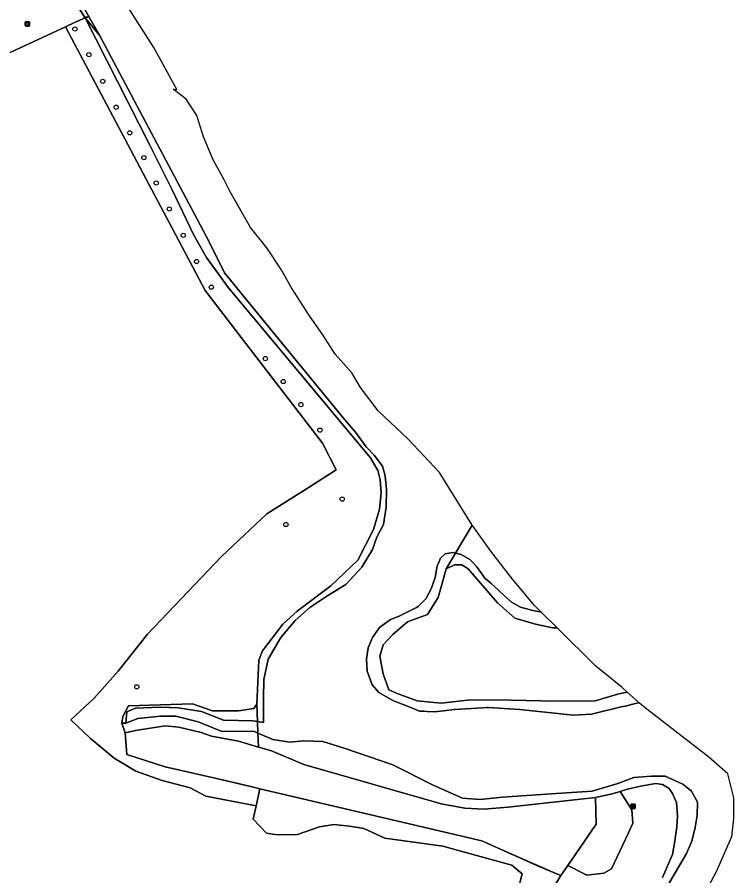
# Model space of a CAD drawing. Extents: x 162510 to 163918, y 388494 to 389774.
# Drawn here: x 163751.9 to 163917.9, y 389374.7 to 389573.6 of the extents above; entities that cross this region are included whole.
import ezdxf

# ---------------------------------------------------------------- set-up
doc = ezdxf.new("R2010")
doc.units = 0
for name, color, linetype in [('IMGEO_Afsluitpaal', 7, 'Continuous'), ('IMGEO_Afvalbak', 7, 'Continuous'), ('IMGEO_Bank', 7, 'Continuous'), ('IMGEO_Boom', 7, 'Continuous'), ('IMGEO_Grasland_agrarisch', 7, 'Continuous'), ('IMGEO_Grasland_overig', 7, 'Continuous'), ('IMGEO_Groenvoorziening', 7, 'Continuous'), ('IMGEO_Hek', 7, 'Continuous'), ('IMGEO_Loofbos', 7, 'Continuous'), ('IMGEO_Oever', 7, 'Continuous'), ('IMGEO_Rivier', 7, 'Continuous'), ('IMGEO_Waterloop', 7, 'Continuous')]:
    doc.layers.add(name, color=color, linetype=linetype)

msp = doc.modelspace()

# ---------------------------------------------------------------- linework, layer by layer
at = {"layer": 'IMGEO_Afsluitpaal'}
for p, q in [((163768.24, 389573.6), (163767.46, 389573.6)), ((163767.46, 389573.6), (163768.24, 389573.6))]:
    msp.add_line(p, q, dxfattribs=at)
for centre, start, end in [((163767.46, 389573.7), 180, 270), ((163767.46, 389573.7), 180, 270), ((163768.24, 389573.7), 270, 0), ((163768.24, 389573.7), 270, 0)]:
    msp.add_arc(centre, 0.1, start, end, dxfattribs=at)
at = {"layer": 'IMGEO_Afvalbak'}
for p, q in [((163753.81, 389571.64), (163753.81, 389572.44)), ((163753.81, 389572.44), (163753.81, 389571.64)), ((163753.91, 389572.54), (163754.7, 389572.54)), ((163754.7, 389572.54), (163753.91, 389572.54)), ((163754.8, 389572.44), (163754.8, 389571.64)), ((163754.8, 389571.64), (163754.8, 389572.44)), ((163754.7, 389571.54), (163753.91, 389571.54)), ((163753.91, 389571.54), (163754.7, 389571.54))]:
    msp.add_line(p, q, dxfattribs=at)
msp.add_lwpolyline([(163753.96, 389572.25), (163754.66, 389572.25), (163754.51, 389571.78), (163754.1, 389571.78), (163753.96, 389572.25)], dxfattribs=at)
for centre, start, end in [((163753.91, 389572.44), 90, 180), ((163753.91, 389572.44), 90, 180), ((163754.7, 389572.44), 0, 90), ((163754.7, 389572.44), 360, 90), ((163753.91, 389571.64), 180, 270), ((163753.91, 389571.64), 180, 270), ((163754.7, 389571.64), 270, 0), ((163754.7, 389571.64), 270, 0)]:
    msp.add_arc(centre, 0.1, start, end, dxfattribs=at)
at = {"layer": 'IMGEO_Bank'}
for p, q in [((163894.05, 389390.36), (163894.05, 389391.21)), ((163894.05, 389391.21), (163894.05, 389390.36)), ((163894.12, 389391.29), (163894.97, 389391.29)), ((163894.97, 389391.29), (163894.12, 389391.29)), ((163894.98, 389390.29), (163894.13, 389390.29)), ((163894.13, 389390.29), (163894.98, 389390.29)), ((163894.75, 389390.69), (163894.35, 389390.69)), ((163894.36, 389390.8), (163894.36, 389390.9)), ((163894.4, 389390.9), (163894.4, 389390.8)), ((163894.69, 389390.91), (163894.41, 389390.91)), ((163894.41, 389390.79), (163894.69, 389390.79)), ((163894.7, 389390.8), (163894.7, 389390.9)), ((163894.74, 389390.9), (163894.74, 389390.8)), ((163895.05, 389391.22), (163895.05, 389390.37)), ((163895.05, 389390.37), (163895.05, 389391.22))]:
    msp.add_line(p, q, dxfattribs=at)
for points in [[(163894.3, 389390.69), (163894.15, 389390.69), (163894.27, 389390.79), (163894.35, 389390.79)], [(163894.35, 389390.91), (163894.27, 389390.91), (163894.27, 389391.07), (163894.83, 389391.07), (163894.83, 389390.91), (163894.75, 389390.91)], [(163894.35, 389390.68), (163894.35, 389390.47), (163894.3, 389390.47), (163894.3, 389390.68)], [(163894.75, 389390.79), (163894.83, 389390.79), (163894.94, 389390.69), (163894.8, 389390.69)], [(163894.8, 389390.68), (163894.8, 389390.47), (163894.75, 389390.47), (163894.75, 389390.68)]]:
    msp.add_lwpolyline(points, dxfattribs=at)
for centre, radius, start, end in [((163894.13, 389391.21), 0.0779, 92.4484, 184.2845), ((163894.13, 389391.21), 0.0779, 92.4484, 184.2845), ((163894.13, 389390.37), 0.0779, 182.4484, 274.2845), ((163894.13, 389390.37), 0.0779, 182.4484, 274.2845), ((163894.3, 389390.68), 0.00671, 2.8957, 87.1043), ((163894.35, 389390.9), 0.00671, 2.8957, 87.1043), ((163894.35, 389390.8), 0.00671, 272.8957, 357.1043), ((163894.35, 389390.68), 0.00671, 92.8957, 177.1043), ((163894.41, 389390.9), 0.00671, 92.8957, 177.1043), ((163894.41, 389390.8), 0.00671, 182.8957, 267.1043), ((163894.69, 389390.9), 0.00671, 2.8957, 87.1043), ((163894.69, 389390.8), 0.00671, 272.8957, 357.1043), ((163894.75, 389390.9), 0.00671, 92.8957, 177.1043), ((163894.75, 389390.8), 0.00671, 182.8957, 267.1043), ((163894.75, 389390.68), 0.00671, 2.8957, 87.1043), ((163894.8, 389390.68), 0.00671, 92.8957, 177.1043), ((163894.97, 389391.21), 0.0779, 2.4484, 94.2845), ((163894.97, 389391.21), 0.0779, 2.4484, 94.2845), ((163894.97, 389390.37), 0.0779, 272.4484, 4.2845), ((163894.97, 389390.37), 0.0779, 272.4484, 4.2845)]:
    msp.add_arc(centre, radius, start, end, dxfattribs=at)
at = {"layer": 'IMGEO_Boom'}
for centre in [(163765.3, 389570.86), (163768.54, 389564.92), (163771.74, 389558.73), (163774.85, 389552.74), (163777.99, 389546.81), (163781.26, 389541.07), (163784.13, 389535.19), (163787.15, 389529.18), (163790.38, 389523.07), (163793.47, 389517.01), (163796.88, 389511.06), (163809.39, 389494.52), (163813.53, 389489.21), (163817.62, 389483.87), (163822.03, 389477.95), (163827.19, 389461.97), (163814.16, 389456.09), (163779.63, 389418.51)]:
    msp.add_circle(centre, 0.489, dxfattribs=at)
at = {"layer": 'IMGEO_Grasland_agrarisch'}
msp.add_lwpolyline([(163862.53, 389350.23), (163868.85, 389375.19), (163866.5, 389377.22), (163857.72, 389379.6), (163850.5, 389381.59), (163837.08, 389383.46), (163832.18, 389385.71), (163828.85, 389386.21), (163825.29, 389386.6), (163821.95, 389386.07), (163816.8, 389384.33), (163812.15, 389384.19), (163809.68, 389384.59), (163806.58, 389387.82), (163807.27, 389390.97), (163795.64, 389393.15), (163791.97, 389395.1), (163785.48, 389396.78), (163779.43, 389398.94), (163774.36, 389401.96), (163768.85, 389406.6), (163764.36, 389410.89), (163769.72, 389415.9), (163775.28, 389422.16), (163782.09, 389430.69), (163799.24, 389448.7), (163809.73, 389458.57), (163819.56, 389464.73), (163825.81, 389468.79), (163822.63, 389474.91), (163803.3, 389500), (163795.45, 389510.27), (163763.08, 389571.39), (163737.54, 389559.56)], dxfattribs=at)
at = {"layer": 'IMGEO_Grasland_overig'}
msp.add_lwpolyline([(163893.2, 389417.28), (163892.02, 389418.32), (163885.95, 389423.31), (163876.97, 389432.18), (163875.94, 389432.17), (163871.98, 389433.04), (163867.19, 389434.44), (163863.14, 389437.96), (163856.35, 389445.8), (163854.89, 389446.73), (163853.16, 389446.74), (163851.28, 389445.8), (163850.63, 389443.56), (163849.44, 389439.22), (163846.94, 389435.22), (163842.3, 389433.57), (163838.89, 389430.61), (163836.71, 389428.22), (163835.93, 389425.57), (163836.66, 389421.52), (163837.98, 389417.77), (163839.89, 389416.96), (163844.57, 389415.22), (163850.1, 389414.72), (163856.9, 389415.46), (163866.32, 389415.45), (163876.68, 389415.21), (163885.79, 389415.25), (163891.23, 389416.88)], close=True, dxfattribs=at)
msp.add_lwpolyline([(163901.39, 389374.32), (163903.71, 389379.68), (163904.11, 389382.26), (163904.7, 389386.09), (163904.83, 389388.61), (163904.63, 389391.71), (163903.64, 389393.83), (163902.91, 389394.96), (163901.33, 389395.88), (163899.8, 389396.08), (163896.63, 389395.55), (163893.26, 389394.81), (163891.54, 389394.28), (163894.25, 389389.99), (163894.51, 389386.89), (163893.52, 389384.7), (163889.55, 389376.37), (163887.77, 389375.31), (163883.86, 389374.91), (163879.46, 389377.15), (163877.84, 389374.78), (163876.4, 389372.49)], dxfattribs=at)
at = {"layer": 'IMGEO_Groenvoorziening'}
msp.add_lwpolyline([(163776.17, 389410.1), (163776.4, 389411.61), (163777.13, 389413.1), (163777.74, 389414.13), (163792.55, 389414.55), (163797.18, 389412.98), (163803.2, 389412.92), (163806.75, 389413.51), (163807.45, 389414.45), (163807.9, 389424.71), (163808.77, 389426.86), (163813.46, 389432.98), (163816.79, 389435.99), (163824.52, 389441.88), (163830.78, 389447.81), (163834.47, 389454.94), (163835.82, 389459.62), (163836.21, 389463.41), (163835.99, 389466.41), (163835.43, 389468.64), (163833.76, 389471.54), (163800.86, 389510.88), (163795.73, 389517.9), (163792.85, 389523.08), (163787.79, 389533.62), (163782.61, 389543.92), (163767.66, 389573.41), (163765.17, 389572.36), (163763.08, 389571.39), (163795.45, 389510.27), (163803.3, 389500), (163822.63, 389474.91), (163825.81, 389468.79), (163819.56, 389464.73), (163809.73, 389458.57), (163799.24, 389448.7), (163782.09, 389430.69), (163775.28, 389422.16), (163769.72, 389415.9), (163764.36, 389410.89), (163768.85, 389406.6), (163774.36, 389401.96), (163779.43, 389398.94), (163785.48, 389396.78), (163791.97, 389395.1), (163795.64, 389393.15), (163807.27, 389390.97), (163808.12, 389394.88), (163805.69, 389395.46), (163798.07, 389397.24), (163786.16, 389399.95), (163777.34, 389402.84), (163776.9, 389407.83)], close=True, dxfattribs=at)
at = {"layer": 'IMGEO_Hek'}
for points in [[(163765.17, 389572.36), (163767.66, 389573.41)], [(163763.08, 389571.39), (163737.54, 389559.56)], [(163765.17, 389572.36), (163763.08, 389571.39)], [(163822.63, 389474.91), (163803.3, 389500), (163795.45, 389510.27), (163763.08, 389571.39)], [(163786.16, 389399.95), (163798.07, 389397.24), (163859.5, 389382.83), (163877.84, 389374.78)]]:
    msp.add_lwpolyline(points, dxfattribs=at)
at = {"layer": 'IMGEO_Loofbos'}
for points in [[(163737.54, 389559.56), (163763.08, 389571.39), (163765.17, 389572.36), (163767.66, 389573.41), (163760.09, 389585.1)], [(163876.4, 389372.49), (163877.84, 389374.78), (163872.97, 389376.82), (163859.5, 389382.83), (163808.12, 389394.88), (163807.27, 389390.97), (163806.58, 389387.82), (163809.68, 389384.59), (163812.15, 389384.19), (163816.8, 389384.33), (163821.95, 389386.07), (163825.29, 389386.6), (163828.85, 389386.21), (163832.18, 389385.71), (163837.08, 389383.46), (163850.5, 389381.59), (163857.72, 389379.6), (163866.5, 389377.22), (163868.85, 389375.19), (163862.53, 389350.23)]]:
    msp.add_lwpolyline(points, dxfattribs=at)
for points in [[(163807.79, 389404.53), (163803.14, 389405.9), (163796.94, 389407.07), (163794.5, 389407.91), (163789.39, 389409.14), (163786.19, 389409.46), (163779.34, 389408.38), (163776.9, 389407.83), (163777.34, 389402.84), (163786.16, 389399.95), (163798.07, 389397.24), (163805.69, 389395.46), (163808.12, 389394.88), (163859.5, 389382.83), (163872.97, 389376.82), (163877.84, 389374.78), (163879.46, 389377.15), (163885.98, 389386.71), (163885.85, 389392.89), (163865.61, 389390.63), (163860, 389390.16), (163855.62, 389390.38), (163850.14, 389391.41), (163818.32, 389400.5), (163810.79, 389403.65)], [(163879.46, 389377.15), (163883.86, 389374.91), (163887.77, 389375.31), (163889.55, 389376.37), (163893.52, 389384.7), (163894.51, 389386.89), (163894.25, 389389.99), (163891.54, 389394.28), (163889.74, 389393.73), (163885.85, 389392.89), (163885.98, 389386.71)]]:
    msp.add_lwpolyline(points, close=True, dxfattribs=at)
at = {"layer": 'IMGEO_Oever'}
for points in [[(163760.09, 389585.1), (163767.66, 389573.41), (163771, 389569.42), (163763.17, 389583.11)], [(163902.45, 389372.23), (163906.89, 389379.92), (163908.17, 389382.76), (163908.91, 389385.92), (163909.39, 389388.7), (163909.46, 389391.78), (163908.06, 389394.3), (163906.09, 389395.97), (163901.97, 389397.81), (163898.82, 389397.84), (163894.7, 389397.48), (163891.01, 389396.08), (163885.11, 389394.32), (163875.54, 389393.71), (163864.33, 389392.91), (163859.14, 389392.41), (163855.05, 389392.75), (163848.29, 389395.71), (163838.89, 389400.41), (163827.86, 389404.22), (163822.73, 389405.81), (163818.24, 389405.98), (163815.07, 389405.69), (163811.16, 389406.34), (163807.68, 389407.79), (163807.79, 389404.53), (163810.79, 389403.65), (163818.32, 389400.5), (163850.14, 389391.41), (163855.62, 389390.38), (163860, 389390.16), (163865.61, 389390.63), (163885.85, 389392.89), (163889.74, 389393.73), (163891.54, 389394.28), (163893.26, 389394.81), (163896.63, 389395.55), (163899.8, 389396.08), (163901.33, 389395.88), (163902.91, 389394.96), (163903.64, 389393.83), (163904.63, 389391.71), (163904.83, 389388.61), (163904.7, 389386.09), (163904.11, 389382.26), (163903.71, 389379.68), (163901.39, 389374.32)]]:
    msp.add_lwpolyline(points, dxfattribs=at)
for points in [[(163807.45, 389414.45), (163807.58, 389410.47), (163808.96, 389410.27), (163808.96, 389415.76), (163809.04, 389420.23), (163810.06, 389424.93), (163812.97, 389429.95), (163816.26, 389433.87), (163819.72, 389436.85), (163823.64, 389439.52), (163828.04, 389442.19), (163831.75, 389446.2), (163834.17, 389450.33), (163835.24, 389453.18), (163836.72, 389456.11), (163837.39, 389460.15), (163837.42, 389464.17), (163837.11, 389467.35), (163836.53, 389469.64), (163834.6, 389472.15), (163832.76, 389474.05), (163830.29, 389477.47), (163827.78, 389480.31), (163811.66, 389500), (163799.9, 389514.36), (163796.34, 389521.72), (163771, 389569.42), (163767.66, 389573.41), (163782.61, 389543.92), (163787.79, 389533.62), (163792.85, 389523.08), (163795.73, 389517.9), (163800.86, 389510.88), (163833.76, 389471.54), (163835.43, 389468.64), (163835.99, 389466.41), (163836.21, 389463.41), (163835.82, 389459.62), (163834.47, 389454.94), (163830.78, 389447.81), (163824.52, 389441.88), (163816.79, 389435.99), (163813.46, 389432.98), (163808.77, 389426.86), (163807.9, 389424.71)], [(163895.97, 389414.83), (163893.2, 389417.28), (163891.23, 389416.88), (163885.79, 389415.25), (163876.68, 389415.21), (163866.32, 389415.45), (163856.9, 389415.46), (163850.1, 389414.72), (163844.57, 389415.22), (163839.89, 389416.96), (163837.98, 389417.77), (163836.66, 389421.52), (163835.93, 389425.57), (163836.71, 389428.22), (163838.89, 389430.61), (163842.3, 389433.57), (163846.94, 389435.22), (163849.44, 389439.22), (163850.63, 389443.56), (163851.28, 389445.8), (163853.43, 389449.44), (163852.72, 389449.58), (163851.07, 389449.33), (163850.8, 389449.08), (163849.96, 389448.3), (163849.48, 389447.18), (163849.18, 389446.49), (163848.92, 389445.1), (163848.68, 389443.86), (163847.82, 389441.18), (163846.54, 389438.91), (163844.81, 389437.1), (163844.43, 389436.9), (163843.16, 389436.23), (163840.35, 389434.86), (163838.38, 389434.12), (163835.86, 389432.27), (163834.17, 389429.96), (163833.18, 389427.52), (163832.81, 389424.96), (163832.97, 389422.12), (163834.13, 389418.99), (163835.66, 389417.16), (163839.04, 389415.27), (163841.96, 389414.16), (163845.06, 389412.88), (163846.13, 389412.83), (163846.88, 389412.79), (163848.56, 389412.71), (163850.61, 389412.95), (163853.23, 389413.25), (163853.26, 389413.25), (163859.7, 389413.64), (163860.69, 389413.7), (163861.14, 389413.68), (163868.24, 389413.25), (163875.69, 389412.47), (163880.64, 389411.93), (163884.93, 389412.18), (163891.75, 389413.83), (163892.71, 389414.05), (163894.79, 389414.54), (163895.47, 389414.71)], [(163873.34, 389435.75), (163873.33, 389435.76), (163871.02, 389436.28), (163868.51, 389436.98), (163866.37, 389438.12), (163864.6, 389439.75), (163862.49, 389441.7), (163861.6, 389442.48), (163860.22, 389443.69), (163858.33, 389446.33), (163857.44, 389447.28), (163856.76, 389448.02), (163854.74, 389449.17), (163853.44, 389449.43), (163853.43, 389449.44), (163851.28, 389445.8), (163853.16, 389446.74), (163854.89, 389446.73), (163856.35, 389445.8), (163863.14, 389437.96), (163867.19, 389434.44), (163871.98, 389433.04), (163875.94, 389432.17), (163876.97, 389432.18)], [(163807.58, 389410.47), (163807.45, 389414.45), (163806.75, 389413.51), (163803.2, 389412.92), (163797.18, 389412.98), (163792.55, 389414.55), (163777.74, 389414.13), (163777.13, 389413.1), (163776.4, 389411.61), (163776.17, 389410.1), (163777.1, 389410.08), (163777.35, 389412.69), (163779.3, 389413.59), (163785, 389413.77), (163789.18, 389413.66), (163794.62, 389412.78), (163799.67, 389410.75), (163806.53, 389410.63)], [(163807.79, 389404.53), (163807.68, 389407.79), (163806.87, 389408.13), (163799.17, 389408.26), (163793.86, 389410.39), (163788.66, 389411.67), (163785.1, 389411.74), (163779.89, 389411.14), (163777.1, 389410.08), (163776.17, 389410.1), (163776.9, 389407.83), (163779.34, 389408.38), (163786.19, 389409.46), (163789.39, 389409.14), (163794.5, 389407.91), (163796.94, 389407.07), (163803.14, 389405.9)]]:
    msp.add_lwpolyline(points, close=True, dxfattribs=at)
at = {"layer": 'IMGEO_Rivier'}
for points in [[(163763.17, 389583.11), (163771, 389569.42), (163796.34, 389521.72), (163799.9, 389514.36), (163811.66, 389500), (163827.78, 389480.31), (163830.29, 389477.47), (163832.76, 389474.05), (163834.6, 389472.15), (163836.53, 389469.64), (163837.11, 389467.35), (163837.42, 389464.17), (163837.39, 389460.15), (163836.72, 389456.11), (163835.24, 389453.18), (163834.17, 389450.33), (163831.75, 389446.2), (163828.04, 389442.19), (163823.64, 389439.52), (163819.72, 389436.85), (163816.26, 389433.87), (163812.97, 389429.95), (163810.06, 389424.93), (163809.04, 389420.23), (163808.96, 389415.76), (163808.96, 389410.27), (163807.58, 389410.47), (163807.68, 389407.79), (163811.16, 389406.34), (163815.07, 389405.69), (163818.24, 389405.98), (163822.73, 389405.81), (163827.86, 389404.22), (163838.89, 389400.41), (163848.29, 389395.71), (163855.05, 389392.75), (163859.14, 389392.41), (163864.33, 389392.91), (163875.54, 389393.71), (163885.11, 389394.32), (163891.01, 389396.08), (163894.7, 389397.48), (163898.82, 389397.84), (163901.97, 389397.81), (163906.09, 389395.97), (163908.06, 389394.3), (163909.46, 389391.78), (163909.39, 389388.7), (163908.91, 389385.92), (163908.17, 389382.76), (163906.89, 389379.92), (163902.45, 389372.23)], [(163911.53, 389371.38), (163913.83, 389375.7), (163917.44, 389383.83), (163917.87, 389387.95), (163917.87, 389392.76), (163916.48, 389398.38), (163912.1, 389402.18), (163897.02, 389413.9), (163895.97, 389414.83), (163895.47, 389414.71), (163894.79, 389414.54), (163892.71, 389414.05), (163891.75, 389413.83), (163884.93, 389412.18), (163880.64, 389411.93), (163875.69, 389412.47), (163868.24, 389413.25), (163861.14, 389413.68), (163860.69, 389413.7), (163859.7, 389413.64), (163853.26, 389413.25), (163853.23, 389413.25), (163850.61, 389412.95), (163848.56, 389412.71), (163846.88, 389412.79), (163846.13, 389412.83), (163845.06, 389412.88), (163841.96, 389414.16), (163839.04, 389415.27), (163835.66, 389417.16), (163834.13, 389418.99), (163832.97, 389422.12), (163832.81, 389424.96), (163833.18, 389427.52), (163834.17, 389429.96), (163835.86, 389432.27), (163838.38, 389434.12), (163840.35, 389434.86), (163843.16, 389436.23), (163844.43, 389436.9), (163844.81, 389437.1), (163846.54, 389438.91), (163847.82, 389441.18), (163848.68, 389443.86), (163848.92, 389445.1), (163849.18, 389446.49), (163849.48, 389447.18), (163849.96, 389448.3), (163850.8, 389449.08), (163851.07, 389449.33), (163852.72, 389449.58), (163853.43, 389449.44), (163853.44, 389449.43), (163857.3, 389455.96), (163849.75, 389468.16), (163842.43, 389475.89), (163835.48, 389482.43), (163831.41, 389487.8), (163829.4, 389491.23), (163825.59, 389495.54), (163822.71, 389500), (163819.63, 389504.46), (163815.44, 389510.88), (163813.06, 389515.13), (163809.73, 389520.18), (163805.92, 389524.92), (163801.21, 389533.16), (163799.84, 389535.91), (163797.33, 389540.59), (163795.07, 389545.89), (163793.56, 389550.83), (163791.06, 389554.57), (163788.05, 389556.94), (163788.86, 389556.81), (163783.54, 389566.55), (163776.33, 389578.03)]]:
    msp.add_lwpolyline(points, dxfattribs=at)
msp.add_lwpolyline([(163873.34, 389435.75), (163871.74, 389437.34), (163866.6, 389443.45), (163861.59, 389449.94), (163857.71, 389455.3), (163857.3, 389455.96), (163853.44, 389449.43), (163854.74, 389449.17), (163856.76, 389448.02), (163857.44, 389447.28), (163858.33, 389446.33), (163860.22, 389443.69), (163861.6, 389442.48), (163862.49, 389441.7), (163864.6, 389439.75), (163866.37, 389438.12), (163868.51, 389436.98), (163871.02, 389436.28), (163873.33, 389435.76)], close=True, dxfattribs=at)
at = {"layer": 'IMGEO_Waterloop'}
msp.add_lwpolyline([(163807.68, 389407.79), (163807.58, 389410.47), (163806.53, 389410.63), (163799.67, 389410.75), (163794.62, 389412.78), (163789.18, 389413.66), (163785, 389413.77), (163779.3, 389413.59), (163777.35, 389412.69), (163777.1, 389410.08), (163779.89, 389411.14), (163785.1, 389411.74), (163788.66, 389411.67), (163793.86, 389410.39), (163799.17, 389408.26), (163806.87, 389408.13)], close=True, dxfattribs=at)

doc.saveas('drawing.dxf')
